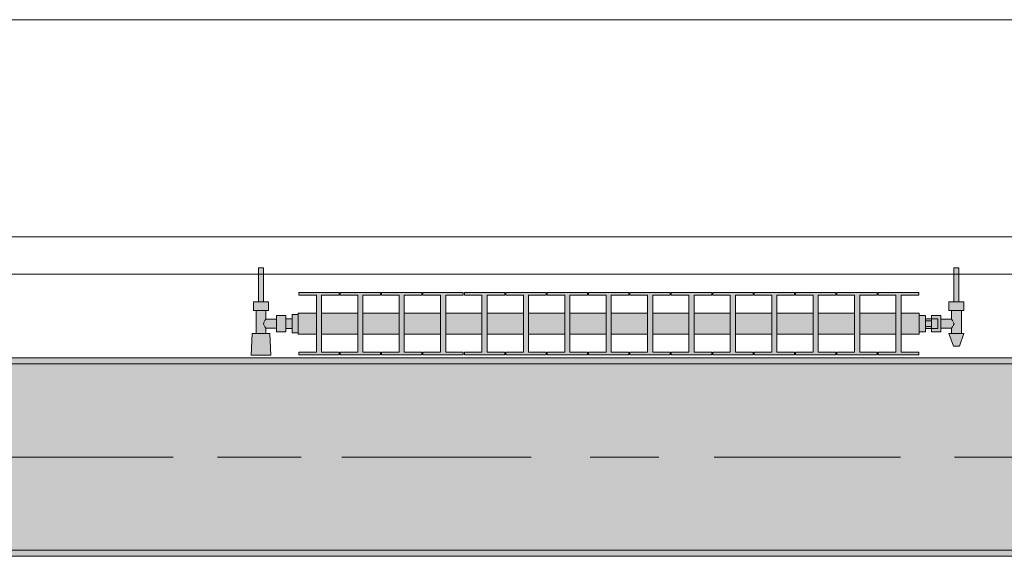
# Model space of a CAD drawing. Header units: metres. Extents: x -3.6 to 84.5, y -11 to 16.8.
# Tile 298 of 389: x 41.061 to 42.647, y 12.99 to 13.855. Entities that reach past the tile are written whole.
import ezdxf

# ---------------------------------------------------------------- set-up
doc = ezdxf.new("R2010")
doc.units = ezdxf.units.M
doc.header["$MEASUREMENT"] = 0
doc.linetypes.add('Achse', pattern=[0.2, 0.1, -0.05, 0, -0.05])
doc.linetypes.add('Strichlinie doppelt', pattern=[0.546806, 0.264583, -0.105833, 0.070556, -0.105833])
for name, color, linetype in [('451 - Universal.Achsen Raster', 7, 'Continuous'), ('604 - Struktur.Wand Aussen', 7, 'Continuous'), ('608 - Struktur.Träger', 7, 'Continuous'), ('801 - HKLSE.Heizung_ Klima_ Lüftung', 7, 'Continuous'), ('Neubau_653 - Abdeckung.TB Verkofferung', 7, 'Continuous')]:
    doc.layers.add(name, color=color, linetype=linetype)
pattern_1 = [(45, (0, 0), (-0.01767767, 0.01767767), [0, -0.025])]

msp = doc.modelspace()

# ---------------------------------------------------------------- hatches: boundary and pattern name
at = {"layer": '608 - Struktur.Träger', "linetype": 'Continuous', "lineweight": 0, "true_color": 0x000000}
h = msp.add_hatch(dxfattribs=at)
h.set_pattern_fill('Gips_0001', color=18, style=0, pattern_type=2)
h.set_pattern_definition(pattern_1)
h.paths.add_polyline_path([(40.29, 13.31), (40.29, 13.3), (43.57, 13.3), (43.57, 13.31)])
h = msp.add_hatch(dxfattribs=at)
h.set_pattern_fill('Beton__Stahlbeton_0001', color=18, style=0, pattern_type=2)
h.set_pattern_definition([(45, (0, 0), (-0.0848528, 0.0848528), []), (45, (-0.04243, 0.04243), (-0.0848528, 0.0848528), [0.09, -0.03])])
h.paths.add_polyline_path([(15.09, 13.3), (14.78, 13.3), (14.78, 13), (15.09, 13), (18.37, 13), (18.69, 13), (21.97, 13), (22.29, 13), (25.57, 13), (25.89, 13), (29.17, 13), (29.49, 13), (32.77, 13), (33.09, 13), (36.37, 13), (36.69, 13), (39.97, 13), (40.29, 13), (43.57, 13), (43.89, 13), (47.17, 13), (47.48, 13), (47.48, 13.3), (47.17, 13.3), (43.89, 13.3), (43.57, 13.3), (40.29, 13.3), (39.97, 13.3), (36.69, 13.3), (36.37, 13.3), (33.09, 13.3), (32.77, 13.3), (29.49, 13.3), (29.17, 13.3), (25.89, 13.3), (25.57, 13.3), (22.29, 13.3), (21.97, 13.3), (18.69, 13.3), (18.37, 13.3)])
h = msp.add_hatch(dxfattribs=at)
h.set_pattern_fill('Gips_0001', color=18, style=0, pattern_type=2)
h.set_pattern_definition(pattern_1)
h.paths.add_polyline_path([(40.29, 13), (40.29, 12.99), (43.57, 12.99), (43.57, 13)])
at = {"layer": '801 - HKLSE.Heizung_ Klima_ Lüftung', "linetype": 'Continuous', "lineweight": 0, "true_color": 0x3a3a3a}
for points in [[(41.51, 13.3503), (41.51, 13.3797), (41.5, 13.3797), (41.5, 13.373), (41.49, 13.373), (41.49, 13.378), (41.475, 13.378), (41.475, 13.372), (41.458, 13.372), (41.458, 13.386), (41.462, 13.386), (41.462, 13.4), (41.454, 13.4), (41.454, 13.455), (41.446, 13.455), (41.446, 13.4), (41.438, 13.4), (41.438, 13.386), (41.442, 13.386), (41.442, 13.349), (41.436, 13.349), (41.434, 13.314), (41.466, 13.314), (41.464, 13.349), (41.458, 13.349), (41.458, 13.358), (41.475, 13.358), (41.475, 13.352), (41.49, 13.352), (41.49, 13.357), (41.5, 13.357), (41.5, 13.3503)], [(42.51, 13.352), (42.52, 13.352), (42.52, 13.357), (42.53, 13.357), (42.53, 13.352), (42.545, 13.352), (42.545, 13.358), (42.562, 13.358), (42.562, 13.349), (42.558, 13.349), (42.565, 13.329), (42.575, 13.329), (42.582, 13.349), (42.578, 13.349), (42.578, 13.386), (42.582, 13.386), (42.582, 13.4), (42.574, 13.4), (42.574, 13.455), (42.566, 13.455), (42.566, 13.4), (42.558, 13.4), (42.558, 13.386), (42.562, 13.386), (42.562, 13.372), (42.545, 13.372), (42.545, 13.378), (42.53, 13.378), (42.53, 13.373), (42.52, 13.373), (42.52, 13.378), (42.51, 13.378)], [(41.51, 13.3817), (41.51, 13.3483), (41.5392, 13.3483), (41.5392, 13.3192), (41.5108, 13.3192), (41.5108, 13.315), (41.5758, 13.315), (41.5758, 13.3192), (41.5475, 13.3192), (41.5475, 13.3483), (41.6058, 13.3483), (41.6058, 13.3192), (41.5775, 13.3192), (41.5775, 13.315), (41.6425, 13.315), (41.6425, 13.3192), (41.6142, 13.3192), (41.6142, 13.3483), (41.6725, 13.3483), (41.6725, 13.3192), (41.6442, 13.3192), (41.6442, 13.315), (41.7092, 13.315), (41.7092, 13.3192), (41.6808, 13.3192), (41.6808, 13.3483), (41.7392, 13.3483), (41.7392, 13.3192), (41.7108, 13.3192), (41.7108, 13.315), (41.7758, 13.315), (41.7758, 13.3192), (41.7475, 13.3192), (41.7475, 13.3483), (41.8058, 13.3483), (41.8058, 13.3192), (41.7775, 13.3192), (41.7775, 13.315), (41.8425, 13.315), (41.8425, 13.3192), (41.8142, 13.3192), (41.8142, 13.3483), (41.8725, 13.3483), (41.8725, 13.3192), (41.8442, 13.3192), (41.8442, 13.315), (41.9092, 13.315), (41.9092, 13.3192), (41.8808, 13.3192), (41.8808, 13.3483), (41.9392, 13.3483), (41.9392, 13.3192), (41.9108, 13.3192), (41.9108, 13.315), (41.9758, 13.315), (41.9758, 13.3192), (41.9475, 13.3192), (41.9475, 13.3483), (42.0058, 13.3483), (42.0058, 13.3192), (41.9775, 13.3192), (41.9775, 13.315), (42.0425, 13.315), (42.0425, 13.3192), (42.0142, 13.3192), (42.0142, 13.3483), (42.0725, 13.3483), (42.0725, 13.3192), (42.0442, 13.3192), (42.0442, 13.315), (42.1092, 13.315), (42.1092, 13.3192), (42.0808, 13.3192), (42.0808, 13.3483), (42.1392, 13.3483), (42.1392, 13.3192), (42.1108, 13.3192), (42.1108, 13.315), (42.1758, 13.315), (42.1758, 13.3192), (42.1475, 13.3192), (42.1475, 13.3483), (42.2058, 13.3483), (42.2058, 13.3192), (42.1775, 13.3192), (42.1775, 13.315), (42.2425, 13.315), (42.2425, 13.3192), (42.2142, 13.3192), (42.2142, 13.3483), (42.2725, 13.3483), (42.2725, 13.3192), (42.2442, 13.3192), (42.2442, 13.315), (42.3092, 13.315), (42.3092, 13.3192), (42.2808, 13.3192), (42.2808, 13.3483), (42.3392, 13.3483), (42.3392, 13.3192), (42.3108, 13.3192), (42.3108, 13.315), (42.3758, 13.315), (42.3758, 13.3192), (42.3475, 13.3192), (42.3475, 13.3483), (42.4058, 13.3483), (42.4058, 13.3192), (42.3775, 13.3192), (42.3775, 13.315), (42.4425, 13.315), (42.4425, 13.3192), (42.4142, 13.3192), (42.4142, 13.3483), (42.4725, 13.3483), (42.4725, 13.3192), (42.4442, 13.3192), (42.4442, 13.315), (42.5092, 13.315), (42.5092, 13.3192), (42.4808, 13.3192), (42.4808, 13.3483), (42.51, 13.3483), (42.51, 13.3817), (42.4808, 13.3817), (42.4808, 13.4108), (42.5092, 13.4108), (42.5092, 13.415), (42.4442, 13.415), (42.4442, 13.4108), (42.4725, 13.4108), (42.4725, 13.3817), (42.4142, 13.3817), (42.4142, 13.4108), (42.4425, 13.4108), (42.4425, 13.415), (42.3775, 13.415), (42.3775, 13.4108), (42.4058, 13.4108), (42.4058, 13.3817), (42.3475, 13.3817), (42.3475, 13.4108), (42.3758, 13.4108), (42.3758, 13.415), (42.3108, 13.415), (42.3108, 13.4108), (42.3392, 13.4108), (42.3392, 13.3817), (42.2808, 13.3817), (42.2808, 13.4108), (42.3092, 13.4108), (42.3092, 13.415), (42.2442, 13.415), (42.2442, 13.4108), (42.2725, 13.4108), (42.2725, 13.3817), (42.2142, 13.3817), (42.2142, 13.4108), (42.2425, 13.4108), (42.2425, 13.415), (42.1775, 13.415), (42.1775, 13.4108), (42.2058, 13.4108), (42.2058, 13.3817), (42.1475, 13.3817), (42.1475, 13.4108), (42.1758, 13.4108), (42.1758, 13.415), (42.1108, 13.415), (42.1108, 13.4108), (42.1392, 13.4108), (42.1392, 13.3817), (42.0808, 13.3817), (42.0808, 13.4108), (42.1092, 13.4108), (42.1092, 13.415), (42.0442, 13.415), (42.0442, 13.4108), (42.0725, 13.4108), (42.0725, 13.3817), (42.0142, 13.3817), (42.0142, 13.4108), (42.0425, 13.4108), (42.0425, 13.415), (41.9775, 13.415), (41.9775, 13.4108), (42.0058, 13.4108), (42.0058, 13.3817), (41.9475, 13.3817), (41.9475, 13.4108), (41.9758, 13.4108), (41.9758, 13.415), (41.9108, 13.415), (41.9108, 13.4108), (41.9392, 13.4108), (41.9392, 13.3817), (41.8808, 13.3817), (41.8808, 13.4108), (41.9092, 13.4108), (41.9092, 13.415), (41.8442, 13.415), (41.8442, 13.4108), (41.8725, 13.4108), (41.8725, 13.3817), (41.8142, 13.3817), (41.8142, 13.4108), (41.8425, 13.4108), (41.8425, 13.415), (41.7775, 13.415), (41.7775, 13.4108), (41.8058, 13.4108), (41.8058, 13.3817), (41.7475, 13.3817), (41.7475, 13.4108), (41.7758, 13.4108), (41.7758, 13.415), (41.7108, 13.415), (41.7108, 13.4108), (41.7392, 13.4108), (41.7392, 13.3817), (41.6808, 13.3817), (41.6808, 13.4108), (41.7092, 13.4108), (41.7092, 13.415), (41.6442, 13.415), (41.6442, 13.4108), (41.6725, 13.4108), (41.6725, 13.3817), (41.6142, 13.3817), (41.6142, 13.4108), (41.6425, 13.4108), (41.6425, 13.415), (41.5775, 13.415), (41.5775, 13.4108), (41.6058, 13.4108), (41.6058, 13.3817), (41.5475, 13.3817), (41.5475, 13.4108), (41.5758, 13.4108), (41.5758, 13.415), (41.5108, 13.415), (41.5108, 13.4108), (41.5392, 13.4108), (41.5392, 13.3817)]]:
    msp.add_hatch(color=250, dxfattribs=at).paths.add_polyline_path(points)

# ---------------------------------------------------------------- linework, layer by layer
at = {"layer": '451 - Universal.Achsen Raster', "color": 160, "linetype": 'Strichlinie doppelt', "lineweight": 9, "true_color": 0x3232ff}
msp.add_line((64.935, 13.15), (-3.175, 13.15), dxfattribs=at)
at = {"layer": '604 - Struktur.Wand Aussen', "color": 7, "linetype": 'Continuous', "lineweight": 13}
for p, q in [((43.12, 13.855), (40.72, 13.855)), ((40.72, 13.445), (43.12, 13.445))]:
    msp.add_line(p, q, dxfattribs=at)
at = {"layer": '608 - Struktur.Träger', "color": 7, "linetype": 'Continuous', "lineweight": 13}
for p, q in [((14.78, 13.31), (47.48, 13.31)), ((43.57, 13.3), (40.29, 13.3)), ((14.78, 12.99), (47.48, 12.99))]:
    msp.add_line(p, q, dxfattribs=at)
at = {"layer": '608 - Struktur.Träger', "color": 7, "linetype": 'Continuous', "lineweight": 5}
for p, q in [((43.57, 13.31), (40.29, 13.31)), ((43.57, 12.99), (40.29, 12.99))]:
    msp.add_line(p, q, dxfattribs=at)
at = {"layer": '608 - Struktur.Träger', "color": 7, "linetype": 'Achse', "lineweight": 9}
msp.add_line((14.78, 13.15), (47.48, 13.15), dxfattribs=at)
at = {"layer": '608 - Struktur.Träger', "color": 7, "linetype": 'Continuous', "lineweight": 13, "flags": 128}
msp.add_lwpolyline([(47.48, 13), (47.17, 13), (43.89, 13), (43.57, 13), (40.29, 13), (39.97, 13), (36.69, 13), (36.37, 13), (33.09, 13), (32.77, 13), (29.49, 13), (29.17, 13), (25.89, 13), (25.57, 13), (22.29, 13), (21.97, 13), (18.69, 13), (18.37, 13), (15.09, 13), (14.78, 13)], dxfattribs=at)
at = {"layer": '801 - HKLSE.Heizung_ Klima_ Lüftung', "color": 7, "linetype": 'Continuous', "lineweight": 5, "true_color": 0xebebeb}
for p, q in [((41.4472, 13.455), (41.446, 13.455)), ((41.446, 13.455), (41.446, 13.4)), ((41.45, 13.455), (41.4472, 13.455)), ((41.4528, 13.455), (41.45, 13.455)), ((41.454, 13.455), (41.4528, 13.455)), ((41.454, 13.455), (41.454, 13.4)), ((42.566, 13.455), (42.5672, 13.455)), ((42.566, 13.455), (42.566, 13.4)), ((42.5672, 13.455), (42.57, 13.455)), ((42.57, 13.455), (42.5728, 13.455)), ((42.5728, 13.455), (42.574, 13.455)), ((42.574, 13.455), (42.574, 13.4)), ((41.444, 13.4), (41.438, 13.4)), ((41.438, 13.4), (41.438, 13.386)), ((41.456, 13.4), (41.444, 13.4)), ((41.4472, 13.4), (41.446, 13.4)), ((41.45, 13.4), (41.4472, 13.4)), ((41.4528, 13.4), (41.45, 13.4)), ((41.454, 13.4), (41.4528, 13.4)), ((41.462, 13.4), (41.456, 13.4)), ((41.462, 13.4), (41.462, 13.386)), ((41.5108, 13.415), (41.5108, 13.4108)), ((41.5758, 13.415), (41.5108, 13.415)), ((41.5108, 13.415), (41.5108, 13.4108)), ((41.5108, 13.4108), (41.5392, 13.4108)), ((41.5392, 13.4108), (41.5392, 13.3192)), ((41.5475, 13.3192), (41.5475, 13.4108)), ((41.5475, 13.4108), (41.5758, 13.4108)), ((41.5758, 13.4108), (41.5758, 13.415)), ((41.5775, 13.415), (41.5775, 13.4108)), ((41.6425, 13.415), (41.5775, 13.415)), ((41.5775, 13.415), (41.5775, 13.4108)), ((41.5775, 13.4108), (41.6058, 13.4108)), ((41.6058, 13.4108), (41.6058, 13.3192)), ((41.6142, 13.3192), (41.6142, 13.4108)), ((41.6142, 13.4108), (41.6425, 13.4108)), ((41.6425, 13.4108), (41.6425, 13.415)), ((41.6425, 13.4108), (41.6425, 13.415)), ((41.7092, 13.415), (41.6442, 13.415)), ((41.6442, 13.415), (41.6442, 13.4108)), ((41.6442, 13.4108), (41.6725, 13.4108)), ((41.6725, 13.4108), (41.6725, 13.3192)), ((41.6808, 13.3192), (41.6808, 13.4108)), ((41.6808, 13.4108), (41.7092, 13.4108)), ((41.7092, 13.4108), (41.7092, 13.415)), ((41.7092, 13.4108), (41.7092, 13.415)), ((41.7758, 13.415), (41.7108, 13.415)), ((41.7108, 13.415), (41.7108, 13.4108)), ((41.7108, 13.4108), (41.7392, 13.4108)), ((41.7392, 13.4108), (41.7392, 13.3192)), ((41.7475, 13.3192), (41.7475, 13.4108)), ((41.7475, 13.4108), (41.7758, 13.4108)), ((41.7758, 13.4108), (41.7758, 13.415)), ((41.7775, 13.415), (41.7775, 13.4108)), ((41.8425, 13.415), (41.7775, 13.415)), ((41.7775, 13.415), (41.7775, 13.4108)), ((41.7775, 13.4108), (41.8058, 13.4108)), ((41.8058, 13.4108), (41.8058, 13.3192)), ((41.8142, 13.3192), (41.8142, 13.4108)), ((41.8142, 13.4108), (41.8425, 13.4108)), ((41.8425, 13.4108), (41.8425, 13.415)), ((41.8425, 13.4108), (41.8425, 13.415)), ((41.9092, 13.415), (41.8442, 13.415)), ((41.8442, 13.415), (41.8442, 13.4108)), ((41.8442, 13.4108), (41.8725, 13.4108)), ((41.8725, 13.4108), (41.8725, 13.3192)), ((41.8808, 13.3192), (41.8808, 13.4108)), ((41.8808, 13.4108), (41.9092, 13.4108)), ((41.9092, 13.4108), (41.9092, 13.415)), ((41.9108, 13.415), (41.9108, 13.4108)), ((41.9758, 13.415), (41.9108, 13.415)), ((41.9108, 13.415), (41.9108, 13.4108)), ((41.9108, 13.4108), (41.9392, 13.4108)), ((41.9392, 13.4108), (41.9392, 13.3192)), ((41.9475, 13.3192), (41.9475, 13.4108)), ((41.9475, 13.4108), (41.9758, 13.4108)), ((41.9758, 13.4108), (41.9758, 13.415)), ((42.0425, 13.415), (41.9775, 13.415)), ((41.9775, 13.415), (41.9775, 13.4108)), ((41.9775, 13.4108), (42.0058, 13.4108)), ((42.0058, 13.4108), (42.0058, 13.3192)), ((42.0142, 13.3192), (42.0142, 13.4108)), ((42.0142, 13.4108), (42.0425, 13.4108)), ((42.0425, 13.4108), (42.0425, 13.415)), ((42.0425, 13.4108), (42.0425, 13.415)), ((42.1092, 13.415), (42.0442, 13.415)), ((42.0442, 13.415), (42.0442, 13.4108)), ((42.0442, 13.4108), (42.0725, 13.4108)), ((42.0725, 13.4108), (42.0725, 13.3192)), ((42.0808, 13.3192), (42.0808, 13.4108)), ((42.0808, 13.4108), (42.1092, 13.4108)), ((42.1092, 13.4108), (42.1092, 13.415)), ((42.1092, 13.4108), (42.1092, 13.415)), ((42.1108, 13.415), (42.1108, 13.4108)), ((42.1758, 13.415), (42.1108, 13.415)), ((42.1108, 13.415), (42.1108, 13.4108)), ((42.1108, 13.4108), (42.1392, 13.4108)), ((42.1392, 13.4108), (42.1392, 13.3192)), ((42.1475, 13.3192), (42.1475, 13.4108)), ((42.1475, 13.4108), (42.1758, 13.4108)), ((42.1758, 13.4108), (42.1758, 13.415)), ((42.2425, 13.415), (42.1775, 13.415)), ((42.1775, 13.415), (42.1775, 13.4108)), ((42.1775, 13.4108), (42.2058, 13.4108)), ((42.2058, 13.4108), (42.2058, 13.3192)), ((42.2142, 13.3192), (42.2142, 13.4108)), ((42.2142, 13.4108), (42.2425, 13.4108)), ((42.2425, 13.4108), (42.2425, 13.415)), ((42.3092, 13.415), (42.2442, 13.415)), ((42.2442, 13.415), (42.2442, 13.4108)), ((42.2442, 13.4108), (42.2725, 13.4108)), ((42.2725, 13.4108), (42.2725, 13.3192)), ((42.2808, 13.3192), (42.2808, 13.4108)), ((42.2808, 13.4108), (42.3092, 13.4108)), ((42.3092, 13.4108), (42.3092, 13.415)), ((42.3092, 13.4108), (42.3092, 13.415)), ((42.3108, 13.415), (42.3108, 13.4108)), ((42.3758, 13.415), (42.3108, 13.415)), ((42.3108, 13.415), (42.3108, 13.4108)), ((42.3108, 13.4108), (42.3392, 13.4108)), ((42.3392, 13.4108), (42.3392, 13.3192)), ((42.3475, 13.3192), (42.3475, 13.4108)), ((42.3475, 13.4108), (42.3758, 13.4108)), ((42.3758, 13.4108), (42.3758, 13.415)), ((42.3775, 13.415), (42.3775, 13.4108)), ((42.4425, 13.415), (42.3775, 13.415)), ((42.3775, 13.415), (42.3775, 13.4108)), ((42.3775, 13.4108), (42.4058, 13.4108)), ((42.4058, 13.4108), (42.4058, 13.3192)), ((42.4142, 13.3192), (42.4142, 13.4108)), ((42.4142, 13.4108), (42.4425, 13.4108)), ((42.4425, 13.4108), (42.4425, 13.415)), ((42.4425, 13.4108), (42.4425, 13.415)), ((42.4442, 13.415), (42.4442, 13.4108)), ((42.5092, 13.415), (42.4442, 13.415)), ((42.4442, 13.415), (42.4442, 13.4108)), ((42.4442, 13.4108), (42.4725, 13.4108)), ((42.4725, 13.4108), (42.4725, 13.3192)), ((42.4808, 13.3192), (42.4808, 13.4108)), ((42.4808, 13.4108), (42.5092, 13.4108)), ((42.5092, 13.4108), (42.5092, 13.415)), ((42.558, 13.4), (42.564, 13.4)), ((42.558, 13.4), (42.558, 13.386)), ((42.564, 13.4), (42.576, 13.4)), ((42.566, 13.4), (42.5672, 13.4)), ((42.5672, 13.4), (42.57, 13.4)), ((42.57, 13.4), (42.5728, 13.4)), ((42.5728, 13.4), (42.574, 13.4)), ((42.576, 13.4), (42.582, 13.4)), ((42.582, 13.4), (42.582, 13.386)), ((41.444, 13.386), (41.438, 13.386)), ((41.442, 13.386), (41.442, 13.349)), ((41.456, 13.386), (41.444, 13.386)), ((41.462, 13.386), (41.456, 13.386)), ((41.458, 13.386), (41.458, 13.372)), ((42.558, 13.386), (42.564, 13.386)), ((42.562, 13.386), (42.562, 13.372)), ((42.564, 13.386), (42.576, 13.386)), ((42.576, 13.386), (42.582, 13.386)), ((42.578, 13.386), (42.578, 13.349)), ((41.4553, 13.3679), (41.4539, 13.365)), ((41.4563, 13.3699), (41.4558, 13.3689)), ((41.458, 13.372), (41.4563, 13.3699)), ((41.458, 13.372), (41.475, 13.372)), ((41.475, 13.378), (41.475, 13.3715)), ((41.475, 13.378), (41.49, 13.378)), ((41.475, 13.3715), (41.475, 13.3585)), ((41.49, 13.378), (41.49, 13.3715)), ((41.49, 13.373), (41.5, 13.373)), ((41.49, 13.3715), (41.49, 13.3585)), ((41.5, 13.3797), (41.5, 13.365)), ((41.5, 13.3797), (41.51, 13.3797)), ((41.5, 13.3797), (41.5, 13.365)), ((41.5, 13.3797), (41.51, 13.3797)), ((41.5, 13.373), (41.5, 13.3707)), ((41.5, 13.3707), (41.5, 13.365)), ((41.51, 13.3817), (41.51, 13.3768)), ((41.51, 13.3817), (41.5392, 13.3817)), ((41.51, 13.3768), (41.51, 13.365)), ((41.5475, 13.3817), (41.6058, 13.3817)), ((41.6142, 13.3817), (41.6725, 13.3817)), ((41.6808, 13.3817), (41.7392, 13.3817)), ((41.7475, 13.3817), (41.8058, 13.3817)), ((41.8142, 13.3817), (41.8725, 13.3817)), ((41.8808, 13.3817), (41.9392, 13.3817)), ((41.9475, 13.3817), (42.0058, 13.3817)), ((42.0142, 13.3817), (42.0725, 13.3817)), ((42.0808, 13.3817), (42.1392, 13.3817)), ((42.1475, 13.3817), (42.2058, 13.3817)), ((42.2142, 13.3817), (42.2725, 13.3817)), ((42.2808, 13.3817), (42.3392, 13.3817)), ((42.3475, 13.3817), (42.4058, 13.3817)), ((42.4142, 13.3817), (42.4725, 13.3817)), ((42.4808, 13.3817), (42.51, 13.3817)), ((42.51, 13.3817), (42.51, 13.3768)), ((42.51, 13.378), (42.52, 13.378)), ((42.51, 13.3768), (42.51, 13.365)), ((42.52, 13.378), (42.52, 13.365)), ((42.53, 13.373), (42.52, 13.373)), ((42.52, 13.3693), (42.53, 13.3693)), ((42.53, 13.373), (42.53, 13.378)), ((42.53, 13.378), (42.53, 13.3715)), ((42.545, 13.378), (42.53, 13.378)), ((42.53, 13.373), (42.53, 13.3707)), ((42.53, 13.373), (42.54, 13.373)), ((42.53, 13.373), (42.53, 13.3707)), ((42.53, 13.3715), (42.53, 13.3693)), ((42.53, 13.3707), (42.53, 13.365)), ((42.53, 13.3707), (42.53, 13.3693)), ((42.53, 13.3693), (42.53, 13.365)), ((42.54, 13.373), (42.54, 13.3707)), ((42.54, 13.3707), (42.54, 13.365)), ((42.545, 13.378), (42.545, 13.3715)), ((42.562, 13.372), (42.545, 13.372)), ((42.545, 13.3715), (42.545, 13.3585)), ((42.562, 13.372), (42.5637, 13.3699)), ((42.5637, 13.3699), (42.5642, 13.3689)), ((42.5647, 13.3679), (42.5661, 13.365)), ((41.4539, 13.365), (41.4553, 13.3621)), ((41.4558, 13.3611), (41.4563, 13.3601)), ((41.4563, 13.3601), (41.458, 13.358)), ((41.458, 13.358), (41.458, 13.349)), ((41.458, 13.358), (41.475, 13.358)), ((41.475, 13.3585), (41.475, 13.352)), ((41.475, 13.352), (41.49, 13.352)), ((41.49, 13.3585), (41.49, 13.352)), ((41.49, 13.357), (41.5, 13.357)), ((41.5, 13.365), (41.5, 13.3503)), ((41.5, 13.365), (41.5, 13.3503)), ((41.5, 13.365), (41.5, 13.3593)), ((41.5, 13.3593), (41.5, 13.357)), ((41.51, 13.365), (41.51, 13.3532)), ((41.51, 13.3532), (41.51, 13.3483)), ((42.51, 13.365), (42.51, 13.3532)), ((42.51, 13.3532), (42.51, 13.3483)), ((42.51, 13.352), (42.52, 13.352)), ((42.51, 13.352), (42.52, 13.352)), ((42.51, 13.352), (42.52, 13.352)), ((42.51, 13.352), (42.52, 13.352)), ((42.52, 13.365), (42.52, 13.352)), ((42.52, 13.3607), (42.53, 13.3607)), ((42.53, 13.357), (42.52, 13.357)), ((42.53, 13.365), (42.53, 13.3607)), ((42.53, 13.365), (42.53, 13.3593)), ((42.53, 13.3607), (42.53, 13.3585)), ((42.53, 13.3607), (42.53, 13.3593)), ((42.53, 13.3593), (42.53, 13.357)), ((42.53, 13.3593), (42.53, 13.357)), ((42.53, 13.3585), (42.53, 13.352)), ((42.53, 13.357), (42.54, 13.357)), ((42.53, 13.352), (42.53, 13.357)), ((42.545, 13.352), (42.53, 13.352)), ((42.54, 13.365), (42.54, 13.3593)), ((42.54, 13.3593), (42.54, 13.357)), ((42.545, 13.3585), (42.545, 13.352)), ((42.562, 13.358), (42.545, 13.358)), ((42.5637, 13.3601), (42.562, 13.358)), ((42.562, 13.358), (42.562, 13.349)), ((42.5642, 13.3611), (42.5637, 13.3601)), ((42.5661, 13.365), (42.5647, 13.3621)), ((41.436, 13.349), (41.434, 13.314)), ((41.4401, 13.349), (41.436, 13.349)), ((41.45, 13.349), (41.4401, 13.349)), ((41.4599, 13.349), (41.45, 13.349)), ((41.464, 13.349), (41.4599, 13.349)), ((41.464, 13.349), (41.466, 13.314)), ((41.5, 13.3503), (41.51, 13.3503)), ((41.5, 13.3503), (41.51, 13.3503)), ((41.5, 13.3503), (41.51, 13.3503)), ((41.5, 13.3503), (41.51, 13.3503)), ((41.51, 13.3483), (41.5392, 13.3483)), ((41.5475, 13.3483), (41.6058, 13.3483)), ((41.6142, 13.3483), (41.6725, 13.3483)), ((41.6808, 13.3483), (41.7392, 13.3483)), ((41.7475, 13.3483), (41.8058, 13.3483)), ((41.8142, 13.3483), (41.8725, 13.3483)), ((41.8808, 13.3483), (41.9392, 13.3483)), ((41.9475, 13.3483), (42.0058, 13.3483)), ((42.0142, 13.3483), (42.0725, 13.3483)), ((42.0808, 13.3483), (42.1392, 13.3483)), ((42.1475, 13.3483), (42.2058, 13.3483)), ((42.2142, 13.3483), (42.2725, 13.3483)), ((42.2808, 13.3483), (42.3392, 13.3483)), ((42.3475, 13.3483), (42.4058, 13.3483)), ((42.4142, 13.3483), (42.4725, 13.3483)), ((42.4808, 13.3483), (42.51, 13.3483)), ((42.558, 13.349), (42.5615, 13.349)), ((42.558, 13.349), (42.565, 13.329)), ((42.5615, 13.349), (42.57, 13.349)), ((42.57, 13.349), (42.5785, 13.349)), ((42.582, 13.349), (42.575, 13.329)), ((42.5785, 13.349), (42.582, 13.349)), ((42.565, 13.329), (42.5665, 13.329)), ((42.5665, 13.329), (42.57, 13.329)), ((42.57, 13.329), (42.5735, 13.329)), ((42.5735, 13.329), (42.575, 13.329)), ((41.4387, 13.314), (41.434, 13.314)), ((41.434, 13.314), (41.4387, 13.314)), ((41.45, 13.314), (41.4387, 13.314)), ((41.4387, 13.314), (41.45, 13.314)), ((41.4613, 13.314), (41.45, 13.314)), ((41.45, 13.314), (41.4613, 13.314)), ((41.4613, 13.314), (41.466, 13.314)), ((41.466, 13.314), (41.4613, 13.314)), ((41.5108, 13.3192), (41.5108, 13.315)), ((41.5392, 13.3192), (41.5108, 13.3192)), ((41.5108, 13.3192), (41.5108, 13.315)), ((41.5108, 13.315), (41.5758, 13.315)), ((41.5108, 13.315), (41.5758, 13.315)), ((41.5758, 13.3192), (41.5475, 13.3192)), ((41.5758, 13.315), (41.5758, 13.3192)), ((41.5775, 13.3192), (41.5775, 13.315)), ((41.6058, 13.3192), (41.5775, 13.3192)), ((41.5775, 13.3192), (41.5775, 13.315)), ((41.5775, 13.315), (41.6425, 13.315)), ((41.5775, 13.315), (41.6425, 13.315)), ((41.6425, 13.3192), (41.6142, 13.3192)), ((41.6425, 13.315), (41.6425, 13.3192)), ((41.6425, 13.315), (41.6425, 13.3192)), ((41.6725, 13.3192), (41.6442, 13.3192)), ((41.6442, 13.3192), (41.6442, 13.315)), ((41.6442, 13.315), (41.7092, 13.315)), ((41.6442, 13.315), (41.7092, 13.315)), ((41.7092, 13.3192), (41.6808, 13.3192)), ((41.7092, 13.315), (41.7092, 13.3192)), ((41.7092, 13.315), (41.7092, 13.3192)), ((41.7392, 13.3192), (41.7108, 13.3192)), ((41.7108, 13.3192), (41.7108, 13.315)), ((41.7108, 13.315), (41.7758, 13.315)), ((41.7108, 13.315), (41.7758, 13.315)), ((41.7758, 13.3192), (41.7475, 13.3192)), ((41.7758, 13.315), (41.7758, 13.3192)), ((41.7775, 13.3192), (41.7775, 13.315)), ((41.8058, 13.3192), (41.7775, 13.3192)), ((41.7775, 13.3192), (41.7775, 13.315)), ((41.7775, 13.315), (41.8425, 13.315)), ((41.7775, 13.315), (41.8425, 13.315)), ((41.8425, 13.3192), (41.8142, 13.3192)), ((41.8425, 13.315), (41.8425, 13.3192)), ((41.8425, 13.315), (41.8425, 13.3192)), ((41.8725, 13.3192), (41.8442, 13.3192)), ((41.8442, 13.3192), (41.8442, 13.315)), ((41.8442, 13.315), (41.9092, 13.315)), ((41.8442, 13.315), (41.9092, 13.315)), ((41.9092, 13.3192), (41.8808, 13.3192)), ((41.9092, 13.315), (41.9092, 13.3192)), ((41.9108, 13.3192), (41.9108, 13.315)), ((41.9392, 13.3192), (41.9108, 13.3192)), ((41.9108, 13.3192), (41.9108, 13.315)), ((41.9108, 13.315), (41.9758, 13.315)), ((41.9108, 13.315), (41.9758, 13.315)), ((41.9758, 13.3192), (41.9475, 13.3192)), ((41.9758, 13.315), (41.9758, 13.3192)), ((42.0058, 13.3192), (41.9775, 13.3192)), ((41.9775, 13.3192), (41.9775, 13.315)), ((41.9775, 13.315), (42.0425, 13.315)), ((41.9775, 13.315), (42.0425, 13.315)), ((42.0425, 13.3192), (42.0142, 13.3192)), ((42.0425, 13.315), (42.0425, 13.3192)), ((42.0425, 13.315), (42.0425, 13.3192)), ((42.0725, 13.3192), (42.0442, 13.3192)), ((42.0442, 13.3192), (42.0442, 13.315)), ((42.0442, 13.315), (42.1092, 13.315)), ((42.0442, 13.315), (42.1092, 13.315)), ((42.1092, 13.3192), (42.0808, 13.3192)), ((42.1092, 13.315), (42.1092, 13.3192)), ((42.1092, 13.315), (42.1092, 13.3192)), ((42.1108, 13.3192), (42.1108, 13.315)), ((42.1392, 13.3192), (42.1108, 13.3192)), ((42.1108, 13.3192), (42.1108, 13.315)), ((42.1108, 13.315), (42.1758, 13.315)), ((42.1108, 13.315), (42.1758, 13.315)), ((42.1758, 13.3192), (42.1475, 13.3192)), ((42.1758, 13.315), (42.1758, 13.3192)), ((42.2058, 13.3192), (42.1775, 13.3192)), ((42.1775, 13.3192), (42.1775, 13.315)), ((42.1775, 13.315), (42.2425, 13.315)), ((42.1775, 13.315), (42.2425, 13.315)), ((42.2425, 13.3192), (42.2142, 13.3192)), ((42.2425, 13.315), (42.2425, 13.3192)), ((42.2725, 13.3192), (42.2442, 13.3192)), ((42.2442, 13.3192), (42.2442, 13.315)), ((42.2442, 13.315), (42.3092, 13.315)), ((42.2442, 13.315), (42.3092, 13.315)), ((42.3092, 13.3192), (42.2808, 13.3192)), ((42.3092, 13.315), (42.3092, 13.3192)), ((42.3092, 13.315), (42.3092, 13.3192)), ((42.3108, 13.3192), (42.3108, 13.315)), ((42.3392, 13.3192), (42.3108, 13.3192)), ((42.3108, 13.3192), (42.3108, 13.315)), ((42.3108, 13.315), (42.3758, 13.315)), ((42.3108, 13.315), (42.3758, 13.315)), ((42.3758, 13.3192), (42.3475, 13.3192)), ((42.3758, 13.315), (42.3758, 13.3192)), ((42.3775, 13.3192), (42.3775, 13.315)), ((42.4058, 13.3192), (42.3775, 13.3192)), ((42.3775, 13.3192), (42.3775, 13.315)), ((42.3775, 13.315), (42.4425, 13.315)), ((42.3775, 13.315), (42.4425, 13.315)), ((42.4425, 13.3192), (42.4142, 13.3192)), ((42.4425, 13.315), (42.4425, 13.3192)), ((42.4425, 13.315), (42.4425, 13.3192)), ((42.4442, 13.3192), (42.4442, 13.315)), ((42.4725, 13.3192), (42.4442, 13.3192)), ((42.4442, 13.3192), (42.4442, 13.315)), ((42.4442, 13.315), (42.5092, 13.315)), ((42.4442, 13.315), (42.5092, 13.315)), ((42.5092, 13.3192), (42.4808, 13.3192)), ((42.5092, 13.315), (42.5092, 13.3192))]:
    msp.add_line(p, q, dxfattribs=at)
at = {"layer": 'Neubau_653 - Abdeckung.TB Verkofferung', "color": 1, "linetype": 'Continuous', "lineweight": 9}
msp.add_line((15.11, 13.505), (47.24, 13.505), dxfattribs=at)
at = {"layer": 'Neubau_653 - Abdeckung.TB Verkofferung', "color": 1, "linetype": 'Continuous', "lineweight": 5}
msp.add_line((43.8575, 12.99), (40.32, 12.99), dxfattribs=at)

doc.saveas('drawing.dxf')
